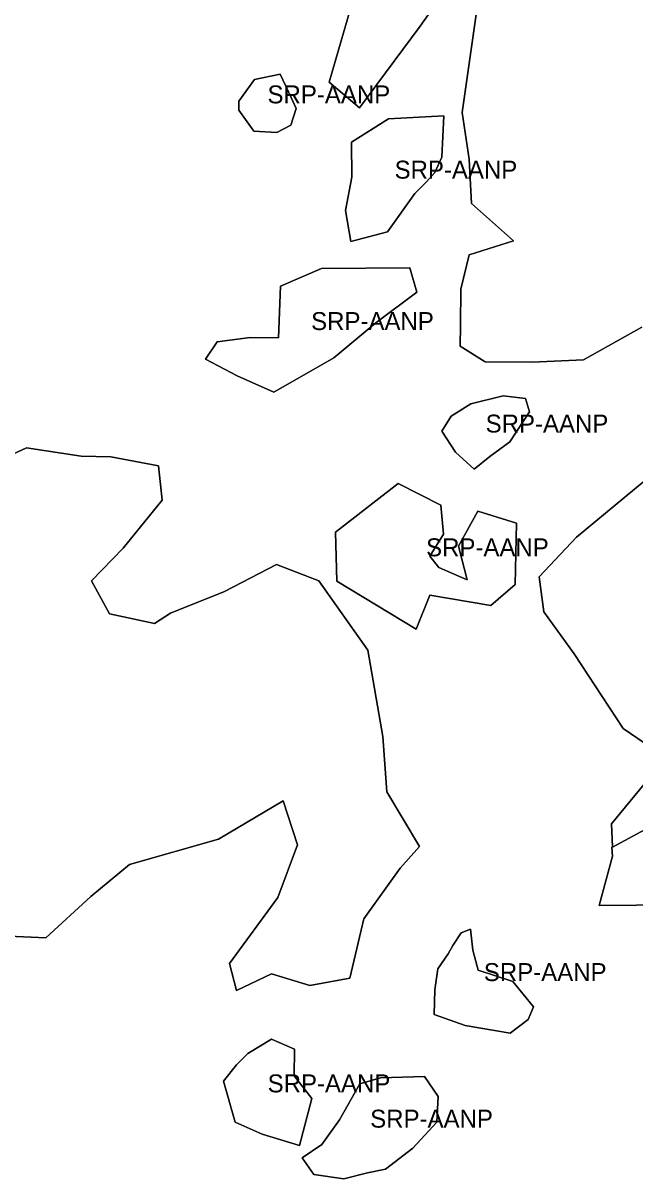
# Model space of a CAD drawing. Extents: x 598968 to 613553, y 4409678 to 4430833.
# Drawn here: x 606127 to 606536, y 4427050 to 4427822 of the extents above; entities that cross this region are included whole.
import ezdxf

# ---------------------------------------------------------------- set-up
doc = ezdxf.new("R2010")
doc.units = 0
doc.layers.add('Sòl Rústic Protegit', color=7, linetype='Continuous')
doc.layers.add('Sòl Rústic Protegit - Alt Nivell de Protecció', color=7, linetype='Continuous')

msp = doc.modelspace()

# ---------------------------------------------------------------- linework, layer by layer
at = {"layer": 'Sòl Rústic Protegit'}
for points in [[(606414.2859, 4427851.5726), (606392.4415, 4427820.3664), (606351.8735, 4427765.7556), (606331.5895, 4427782.919), (606345.6323, 4427831.2886)], [(606540.6707, 4427619.0866), (606501.6631, 4427597.2424), (606467.3363, 4427595.682), (606435.9301, 4427596.01), (606419.1177, 4427606.51), (606419.4301, 4427620.51), (606419.4927, 4427644.51), (606425.2079, 4427667.4564), (606454.8539, 4427676.818), (606426.7683, 4427701.783), (606425.2079, 4427731.429), (606420.5269, 4427762.635), (606429.8889, 4427828.168)], [(606101.8897, 4427525.9672), (606129.0771, 4427538.4672), (606165.6397, 4427532.9672), (606185.4521, 4427532.4672), (606217.5147, 4427526.4672), (606219.9521, 4427503.4672), (606193.8271, 4427471.4672), (606172.6397, 4427449.4672), (606184.6397, 4427427.4672), (606214.8271, 4427420.9672), (606225.5147, 4427427.9672), (606261.5771, 4427442.4672), (606296.3271, 4427460.4672), (606324.7021, 4427449.4672), (606357.4551, 4427403.1716), (606367.3271, 4427345.4672), (606370.0771, 4427308.4672), (606392.0147, 4427271.9672), (606378.8897, 4427257.4672), (606354.7647, 4427223.4672), (606345.3897, 4427183.9672), (606318.7021, 4427178.9672), (606292.9475, 4427186.699), (606269.5153, 4427175.6722), (606264.8287, 4427193.6598), (606297.1745, 4427237.7676), (606310.4067, 4427273.0538), (606300.8501, 4427302.459), (606257.4775, 4427276.7294), (606197.9321, 4427259.8214), (606172.2025, 4427238.5028), (606142.0163, 4427210.8206), (606097.2193, 4427212.888)], [(606562.5151, 4427327.3092), (606528.1883, 4427350.7138), (606495.4219, 4427400.6438), (606475.1379, 4427428.7292), (606472.0173, 4427452.1338), (606496.9821, 4427478.659), (606542.2311, 4427516.1064)], [(606561.8881, 4427232.9552), (606512.0755, 4427232.4552), (606520.8881, 4427265.4552), (606520.5755, 4427271.4552), (606521.0447, 4427271.7088), (606520.2427, 4427287.01), (606548.4723, 4427321.068)]]:
    msp.add_lwpolyline(points, dxfattribs=at)
for points in [[(606305.9599, 4427754.225), (606296.4599, 4427749.225), (606281.0849, 4427750.225), (606271.2099, 4427764.225), (606271.0849, 4427770.225), (606281.5849, 4427784.725), (606298.7725, 4427788.225), (606306.1475, 4427772.725), (606309.5225, 4427765.225)], [(606370.5217, 4427682.8006), (606346.1005, 4427676.3562), (606342.3695, 4427697.0464), (606346.7789, 4427719.4324), (606346.4397, 4427742.836), (606371.2001, 4427758.4386), (606408.1711, 4427760.4736), (606406.8143, 4427732.6606), (606402.0657, 4427722.485), (606396.2997, 4427716.0406), (606388.8377, 4427708.5786)], [(606362.7205, 4427622.0868), (606334.6197, 4427598.5454), (606294.5447, 4427575.6188), (606270.1235, 4427586.4726), (606248.7549, 4427597.6656), (606256.5563, 4427609.198), (606278.6031, 4427612.2506), (606297.5975, 4427611.9114), (606299.0571, 4427646.5454), (606326.4279, 4427658.3794), (606385.4457, 4427658.7186), (606390.1943, 4427642.4378)], [(606439.0531, 4427532.748), (606428.5221, 4427524.063), (606415.9723, 4427535.5952), (606406.9089, 4427549.593), (606413.0339, 4427559.593), (606426.1477, 4427567.8176), (606447.8555, 4427573.2444), (606462.7405, 4427571.3496), (606465.3723, 4427562.5766), (606452.2127, 4427542.3984)], [(606404.7539, 4427458.535), (606423.7239, 4427450.104), (606418.0027, 4427472.6872), (606430.9503, 4427496.1736), (606456.8457, 4427488.0436), (606455.9423, 4427447.093), (606439.6825, 4427432.9408), (606398.7317, 4427439.8662), (606389.6985, 4427417.2832), (606336.7033, 4427449.2006), (606335.7999, 4427482.0216), (606377.6541, 4427514.5412), (606406.2595, 4427500.088), (606408.0661, 4427480.817), (606398.7317, 4427466.0628)], [(606464.5131, 4427156.1764), (606452.5755, 4427147.1764), (606422.3881, 4427152.1764), (606401.7631, 4427159.6764), (606402.0755, 4427176.1764), (606404.2629, 4427190.1764), (606411.0755, 4427200.1764), (606414.1381, 4427205.6764), (606419.7005, 4427214.1764), (606426.0755, 4427216.6764), (606427.6381, 4427202.6764), (606431.1381, 4427189.1764), (606454.3255, 4427181.6764), (606468.1381, 4427164.6764)], [(606319.8255, 4427103.3078), (606311.7631, 4427072.009), (606286.6381, 4427079.509), (606268.5755, 4427087.509), (606260.9505, 4427115.009), (606269.6381, 4427126.009), (606277.1381, 4427133.509), (606292.8881, 4427143.009), (606308.3881, 4427136.509), (606308.1381, 4427118.509)], [(606357.1171, 4427053.6758), (606341.2421, 4427049.6758), (606321.3047, 4427052.6758), (606313.4297, 4427063.6758), (606326.6171, 4427072.6758), (606338.3671, 4427089.1758), (606351.9297, 4427113.1758), (606365.8671, 4427117.1758), (606395.2421, 4427118.1758), (606404.4921, 4427104.6758), (606403.6171, 4427087.6758), (606387.4297, 4427070.1758), (606369.1797, 4427056.1758)]]:
    msp.add_lwpolyline(points, close=True, dxfattribs=at)
at = {"layer": 'Sòl Rústic Protegit - Alt Nivell de Protecció'}
for points in [[(606345.6323, 4427831.2886), (606331.5895, 4427782.919), (606351.8735, 4427765.7556), (606392.4415, 4427820.3664), (606414.2859, 4427851.5726)], [(606429.8889, 4427828.168), (606420.5269, 4427762.635), (606425.2079, 4427731.429), (606426.7683, 4427701.783), (606454.8539, 4427676.818), (606425.2079, 4427667.4564), (606419.4927, 4427644.51), (606419.4301, 4427620.51), (606419.1177, 4427606.51), (606435.9301, 4427596.01), (606467.3363, 4427595.682), (606501.6631, 4427597.2424), (606540.6707, 4427619.0866)], [(606097.2193, 4427212.888), (606142.0163, 4427210.8206), (606172.2025, 4427238.5028), (606197.9321, 4427259.8214), (606257.4775, 4427276.7294), (606300.8501, 4427302.459), (606310.4067, 4427273.0538), (606297.1745, 4427237.7676), (606264.8287, 4427193.6598), (606269.5153, 4427175.6722), (606292.9475, 4427186.699), (606318.7021, 4427178.9672), (606345.3897, 4427183.9672), (606354.7647, 4427223.4672), (606378.8897, 4427257.4672), (606392.0147, 4427271.9672), (606370.0771, 4427308.4672), (606367.3271, 4427345.4672), (606357.4551, 4427403.1716), (606324.7021, 4427449.4672), (606296.3271, 4427460.4672), (606261.5771, 4427442.4672), (606225.5147, 4427427.9672), (606214.8271, 4427420.9672), (606184.6397, 4427427.4672), (606172.6397, 4427449.4672), (606193.8271, 4427471.4672), (606219.9521, 4427503.4672), (606217.5147, 4427526.4672), (606185.4521, 4427532.4672), (606165.6397, 4427532.9672), (606129.0771, 4427538.4672), (606101.8897, 4427525.9672)], [(606542.2311, 4427516.1064), (606496.9821, 4427478.659), (606472.0173, 4427452.1338), (606475.1379, 4427428.7292), (606495.4219, 4427400.6438), (606528.1883, 4427350.7138), (606562.5151, 4427327.3092)], [(606548.4723, 4427321.068), (606520.2427, 4427287.01), (606521.0447, 4427271.7088), (606521.0551, 4427271.51), (606599.6801, 4427314.01)], [(606599.6801, 4427314.01), (606521.0551, 4427271.51), (606521.0447, 4427271.7088), (606520.5755, 4427271.4552), (606520.8881, 4427265.4552), (606512.0755, 4427232.4552), (606561.8881, 4427232.9552)]]:
    msp.add_lwpolyline(points, dxfattribs=at)
for points in [[(606305.9599, 4427754.225), (606309.5225, 4427765.225), (606306.1475, 4427772.725), (606298.7725, 4427788.225), (606281.5849, 4427784.725), (606271.0849, 4427770.225), (606271.2099, 4427764.225), (606281.0849, 4427750.225), (606296.4599, 4427749.225)], [(606370.5217, 4427682.8006), (606388.8377, 4427708.5786), (606396.2997, 4427716.0406), (606402.0657, 4427722.485), (606406.8143, 4427732.6606), (606408.1711, 4427760.4736), (606371.2001, 4427758.4386), (606346.4397, 4427742.836), (606346.7789, 4427719.4324), (606342.3695, 4427697.0464), (606346.1005, 4427676.3562)], [(606362.7205, 4427622.0868), (606390.1943, 4427642.4378), (606385.4457, 4427658.7186), (606326.4279, 4427658.3794), (606299.0571, 4427646.5454), (606297.5975, 4427611.9114), (606278.6031, 4427612.2506), (606256.5563, 4427609.198), (606248.7549, 4427597.6656), (606270.1235, 4427586.4726), (606294.5447, 4427575.6188), (606334.6197, 4427598.5454)], [(606439.0531, 4427532.748), (606452.2127, 4427542.3984), (606465.3723, 4427562.5766), (606462.7405, 4427571.3496), (606447.8555, 4427573.2444), (606426.1477, 4427567.8176), (606413.0339, 4427559.593), (606406.9089, 4427549.593), (606415.9723, 4427535.5952), (606428.5221, 4427524.063)], [(606404.7539, 4427458.535), (606398.7317, 4427466.0628), (606408.0661, 4427480.817), (606406.2595, 4427500.088), (606377.6541, 4427514.5412), (606335.7999, 4427482.0216), (606336.7033, 4427449.2006), (606389.6985, 4427417.2832), (606398.7317, 4427439.8662), (606439.6825, 4427432.9408), (606455.9423, 4427447.093), (606456.8457, 4427488.0436), (606430.9503, 4427496.1736), (606418.0027, 4427472.6872), (606423.7239, 4427450.104)], [(606464.5131, 4427156.1764), (606468.1381, 4427164.6764), (606454.3255, 4427181.6764), (606431.1381, 4427189.1764), (606427.6381, 4427202.6764), (606426.0755, 4427216.6764), (606419.7005, 4427214.1764), (606414.1381, 4427205.6764), (606411.0755, 4427200.1764), (606404.2629, 4427190.1764), (606402.0755, 4427176.1764), (606401.7631, 4427159.6764), (606422.3881, 4427152.1764), (606452.5755, 4427147.1764)], [(606319.8255, 4427103.3078), (606308.1381, 4427118.509), (606308.3881, 4427136.509), (606292.8881, 4427143.009), (606277.1381, 4427133.509), (606269.6381, 4427126.009), (606260.9505, 4427115.009), (606268.5755, 4427087.509), (606286.6381, 4427079.509), (606311.7631, 4427072.009)], [(606357.1171, 4427053.6758), (606369.1797, 4427056.1758), (606387.4297, 4427070.1758), (606403.6171, 4427087.6758), (606404.4921, 4427104.6758), (606395.2421, 4427118.1758), (606365.8671, 4427117.1758), (606351.9297, 4427113.1758), (606338.3671, 4427089.1758), (606326.6171, 4427072.6758), (606313.4297, 4427063.6758), (606321.3047, 4427052.6758), (606341.2421, 4427049.6758)]]:
    msp.add_lwpolyline(points, close=True, dxfattribs=at)

# ---------------------------------------------------------------- texts
for p in [(606290.3037, 4427768.725), (606375.2703, 4427718.4149), (606319.4746, 4427617.1687), (606436.1406, 4427548.6537), (606396.3228, 4427465.9122), (606434.9506, 4427181.9264), (606290.388, 4427107.509), (606358.9609, 4427083.9258)]:
    msp.add_text('SRP-AANP', height=12, dxfattribs=at).set_placement(p)

doc.saveas('drawing.dxf')
